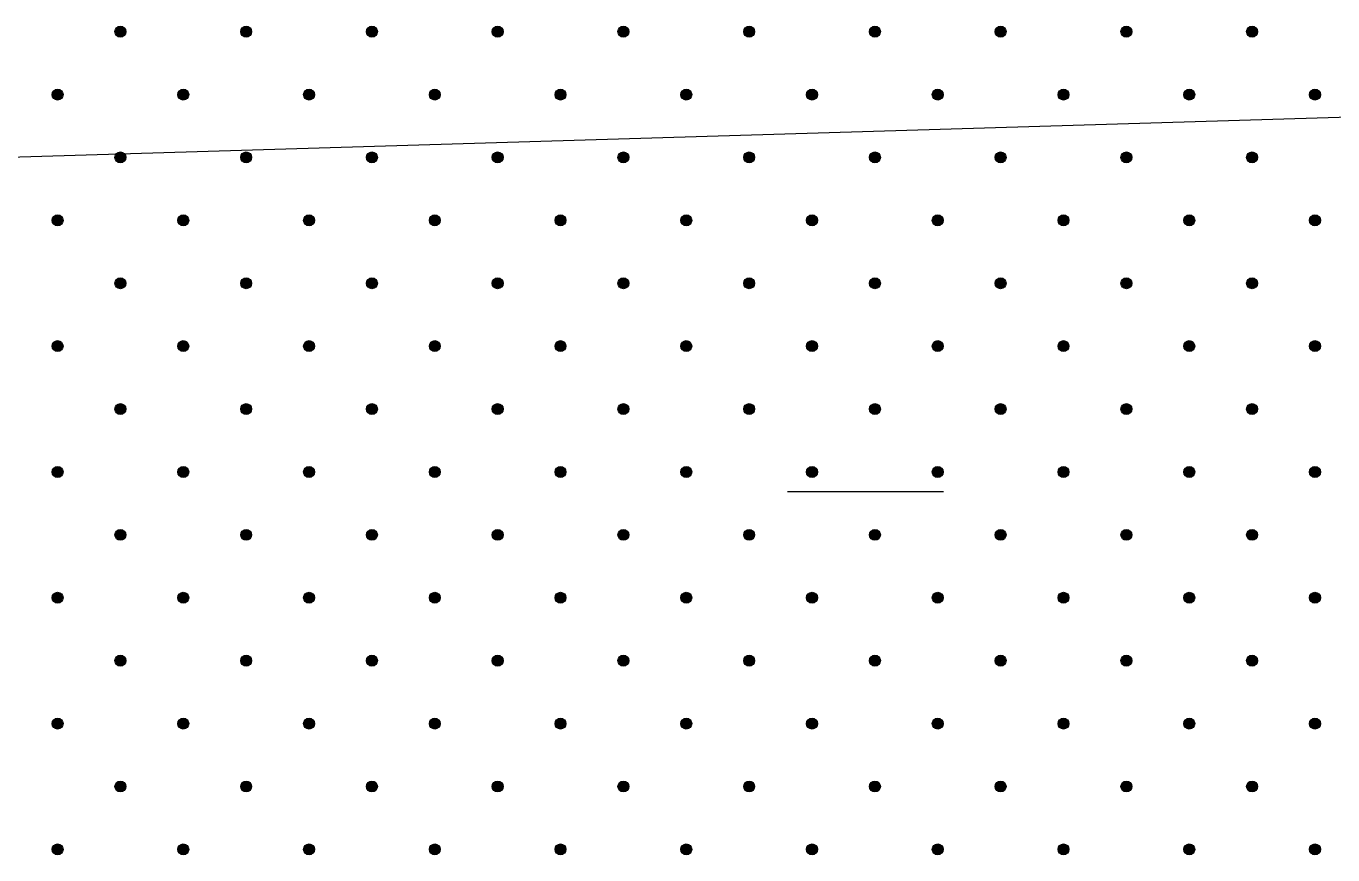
# Model space of a CAD drawing. Extents: x 640121 to 640955, y 6441885 to 6442246.
# Drawn here: x 640415.63 to 640440.76, y 6441944.02 to 6441959.95 of the extents above; entities that cross this region are included whole.
import ezdxf

# ---------------------------------------------------------------- set-up
doc = ezdxf.new("R2010")
doc.units = 0
doc.header["$LTSCALE"] = 1.2
for name, color, linetype, lineweight in [('34', 7, 'Continuous', 25), ('45', 7, 'Continuous', 13), ('47', 7, 'Continuous', 13)]:
    doc.layers.add(name, color=color, linetype=linetype, lineweight=lineweight)

msp = doc.modelspace()

# ---------------------------------------------------------------- hatches: boundary and pattern name
at = {"layer": '45'}
for points in [[(640417.517, 6441959.917, 1), (640417.369, 6441959.768, 1)], [(640419.936, 6441959.917, 1), (640419.787, 6441959.768, 1)], [(640422.354, 6441959.917, 1), (640422.206, 6441959.768, 1)], [(640424.772, 6441959.917, 1), (640424.624, 6441959.768, 1)], [(640427.191, 6441959.917, 1), (640427.042, 6441959.768, 1)], [(640429.609, 6441959.917, 1), (640429.46, 6441959.768, 1)], [(640432.027, 6441959.917, 1), (640431.879, 6441959.768, 1)], [(640434.446, 6441959.917, 1), (640434.297, 6441959.768, 1)], [(640436.864, 6441959.917, 1), (640436.715, 6441959.768, 1)], [(640439.282, 6441959.917, 1), (640439.134, 6441959.768, 1)], [(640416.308, 6441958.707, 1), (640416.16, 6441958.559, 1)], [(640418.727, 6441958.707, 1), (640418.578, 6441958.559, 1)], [(640421.145, 6441958.707, 1), (640420.996, 6441958.559, 1)], [(640423.563, 6441958.707, 1), (640423.415, 6441958.559, 1)], [(640425.981, 6441958.707, 1), (640425.833, 6441958.559, 1)], [(640428.4, 6441958.707, 1), (640428.251, 6441958.559, 1)], [(640430.818, 6441958.707, 1), (640430.67, 6441958.559, 1)], [(640433.236, 6441958.707, 1), (640433.088, 6441958.559, 1)], [(640435.655, 6441958.707, 1), (640435.506, 6441958.559, 1)], [(640438.073, 6441958.707, 1), (640437.925, 6441958.559, 1)], [(640440.491, 6441958.707, 1), (640440.343, 6441958.559, 1)], [(640417.517, 6441957.498, 1), (640417.369, 6441957.35, 1)], [(640419.936, 6441957.498, 1), (640419.787, 6441957.35, 1)], [(640422.354, 6441957.498, 1), (640422.206, 6441957.35, 1)], [(640424.772, 6441957.498, 1), (640424.624, 6441957.35, 1)], [(640427.191, 6441957.498, 1), (640427.042, 6441957.35, 1)], [(640429.609, 6441957.498, 1), (640429.46, 6441957.35, 1)], [(640432.027, 6441957.498, 1), (640431.879, 6441957.35, 1)], [(640434.446, 6441957.498, 1), (640434.297, 6441957.35, 1)], [(640436.864, 6441957.498, 1), (640436.715, 6441957.35, 1)], [(640439.282, 6441957.498, 1), (640439.134, 6441957.35, 1)], [(640416.308, 6441956.289, 1), (640416.16, 6441956.141, 1)], [(640418.727, 6441956.289, 1), (640418.578, 6441956.141, 1)], [(640421.145, 6441956.289, 1), (640420.996, 6441956.141, 1)], [(640423.563, 6441956.289, 1), (640423.415, 6441956.141, 1)], [(640425.981, 6441956.289, 1), (640425.833, 6441956.141, 1)], [(640428.4, 6441956.289, 1), (640428.251, 6441956.141, 1)], [(640430.818, 6441956.289, 1), (640430.67, 6441956.141, 1)], [(640433.236, 6441956.289, 1), (640433.088, 6441956.141, 1)], [(640435.655, 6441956.289, 1), (640435.506, 6441956.141, 1)], [(640438.073, 6441956.289, 1), (640437.925, 6441956.141, 1)], [(640440.491, 6441956.289, 1), (640440.343, 6441956.141, 1)], [(640417.517, 6441955.08, 1), (640417.369, 6441954.931, 1)], [(640419.936, 6441955.08, 1), (640419.787, 6441954.931, 1)], [(640422.354, 6441955.08, 1), (640422.206, 6441954.931, 1)], [(640424.772, 6441955.08, 1), (640424.624, 6441954.931, 1)], [(640427.191, 6441955.08, 1), (640427.042, 6441954.931, 1)], [(640429.609, 6441955.08, 1), (640429.46, 6441954.931, 1)], [(640432.027, 6441955.08, 1), (640431.879, 6441954.931, 1)], [(640434.446, 6441955.08, 1), (640434.297, 6441954.931, 1)], [(640436.864, 6441955.08, 1), (640436.715, 6441954.931, 1)], [(640439.282, 6441955.08, 1), (640439.134, 6441954.931, 1)], [(640416.308, 6441953.871, 1), (640416.16, 6441953.722, 1)], [(640418.727, 6441953.871, 1), (640418.578, 6441953.722, 1)], [(640421.145, 6441953.871, 1), (640420.996, 6441953.722, 1)], [(640423.563, 6441953.871, 1), (640423.415, 6441953.722, 1)], [(640425.981, 6441953.871, 1), (640425.833, 6441953.722, 1)], [(640428.4, 6441953.871, 1), (640428.251, 6441953.722, 1)], [(640430.818, 6441953.871, 1), (640430.67, 6441953.722, 1)], [(640433.236, 6441953.871, 1), (640433.088, 6441953.722, 1)], [(640435.655, 6441953.871, 1), (640435.506, 6441953.722, 1)], [(640438.073, 6441953.871, 1), (640437.925, 6441953.722, 1)], [(640440.491, 6441953.871, 1), (640440.343, 6441953.722, 1)], [(640417.517, 6441952.662, 1), (640417.369, 6441952.513, 1)], [(640419.936, 6441952.662, 1), (640419.787, 6441952.513, 1)], [(640422.354, 6441952.662, 1), (640422.206, 6441952.513, 1)], [(640424.772, 6441952.662, 1), (640424.624, 6441952.513, 1)], [(640427.191, 6441952.662, 1), (640427.042, 6441952.513, 1)], [(640429.609, 6441952.662, 1), (640429.46, 6441952.513, 1)], [(640432.027, 6441952.662, 1), (640431.879, 6441952.513, 1)], [(640434.446, 6441952.662, 1), (640434.297, 6441952.513, 1)], [(640436.864, 6441952.662, 1), (640436.715, 6441952.513, 1)], [(640439.282, 6441952.662, 1), (640439.134, 6441952.513, 1)], [(640416.308, 6441951.452, 1), (640416.16, 6441951.304, 1)], [(640418.727, 6441951.452, 1), (640418.578, 6441951.304, 1)], [(640421.145, 6441951.452, 1), (640420.996, 6441951.304, 1)], [(640423.563, 6441951.452, 1), (640423.415, 6441951.304, 1)], [(640425.981, 6441951.452, 1), (640425.833, 6441951.304, 1)], [(640428.4, 6441951.452, 1), (640428.251, 6441951.304, 1)], [(640430.818, 6441951.452, 1), (640430.67, 6441951.304, 1)], [(640433.236, 6441951.452, 1), (640433.088, 6441951.304, 1)], [(640435.655, 6441951.452, 1), (640435.506, 6441951.304, 1)], [(640438.073, 6441951.452, 1), (640437.925, 6441951.304, 1)], [(640440.491, 6441951.452, 1), (640440.343, 6441951.304, 1)], [(640417.517, 6441950.243, 1), (640417.369, 6441950.095, 1)], [(640419.936, 6441950.243, 1), (640419.787, 6441950.095, 1)], [(640422.354, 6441950.243, 1), (640422.206, 6441950.095, 1)], [(640424.772, 6441950.243, 1), (640424.624, 6441950.095, 1)], [(640427.191, 6441950.243, 1), (640427.042, 6441950.095, 1)], [(640429.609, 6441950.243, 1), (640429.46, 6441950.095, 1)], [(640432.027, 6441950.243, 1), (640431.879, 6441950.095, 1)], [(640434.446, 6441950.243, 1), (640434.297, 6441950.095, 1)], [(640436.864, 6441950.243, 1), (640436.715, 6441950.095, 1)], [(640439.282, 6441950.243, 1), (640439.134, 6441950.095, 1)], [(640416.308, 6441949.034, 1), (640416.16, 6441948.886, 1)], [(640418.727, 6441949.034, 1), (640418.578, 6441948.886, 1)], [(640421.145, 6441949.034, 1), (640420.996, 6441948.886, 1)], [(640423.563, 6441949.034, 1), (640423.415, 6441948.886, 1)], [(640425.981, 6441949.034, 1), (640425.833, 6441948.886, 1)], [(640428.4, 6441949.034, 1), (640428.251, 6441948.886, 1)], [(640430.818, 6441949.034, 1), (640430.67, 6441948.886, 1)], [(640433.236, 6441949.034, 1), (640433.088, 6441948.886, 1)], [(640435.655, 6441949.034, 1), (640435.506, 6441948.886, 1)], [(640438.073, 6441949.034, 1), (640437.925, 6441948.886, 1)], [(640440.491, 6441949.034, 1), (640440.343, 6441948.886, 1)], [(640417.517, 6441947.825, 1), (640417.369, 6441947.677, 1)], [(640419.936, 6441947.825, 1), (640419.787, 6441947.677, 1)], [(640422.354, 6441947.825, 1), (640422.206, 6441947.677, 1)], [(640424.772, 6441947.825, 1), (640424.624, 6441947.677, 1)], [(640427.191, 6441947.825, 1), (640427.042, 6441947.677, 1)], [(640429.609, 6441947.825, 1), (640429.46, 6441947.677, 1)], [(640432.027, 6441947.825, 1), (640431.879, 6441947.677, 1)], [(640434.446, 6441947.825, 1), (640434.297, 6441947.677, 1)], [(640436.864, 6441947.825, 1), (640436.715, 6441947.677, 1)], [(640439.282, 6441947.825, 1), (640439.134, 6441947.677, 1)], [(640416.308, 6441946.616, 1), (640416.16, 6441946.467, 1)], [(640418.727, 6441946.616, 1), (640418.578, 6441946.467, 1)], [(640421.145, 6441946.616, 1), (640420.996, 6441946.467, 1)], [(640423.563, 6441946.616, 1), (640423.415, 6441946.467, 1)], [(640425.981, 6441946.616, 1), (640425.833, 6441946.467, 1)], [(640428.4, 6441946.616, 1), (640428.251, 6441946.467, 1)], [(640430.818, 6441946.616, 1), (640430.67, 6441946.467, 1)], [(640433.236, 6441946.616, 1), (640433.088, 6441946.467, 1)], [(640435.655, 6441946.616, 1), (640435.506, 6441946.467, 1)], [(640438.073, 6441946.616, 1), (640437.925, 6441946.467, 1)], [(640440.491, 6441946.616, 1), (640440.343, 6441946.467, 1)], [(640417.517, 6441945.407, 1), (640417.369, 6441945.258, 1)], [(640419.936, 6441945.407, 1), (640419.787, 6441945.258, 1)], [(640422.354, 6441945.407, 1), (640422.206, 6441945.258, 1)], [(640424.772, 6441945.407, 1), (640424.624, 6441945.258, 1)], [(640427.191, 6441945.407, 1), (640427.042, 6441945.258, 1)], [(640429.609, 6441945.407, 1), (640429.46, 6441945.258, 1)], [(640432.027, 6441945.407, 1), (640431.879, 6441945.258, 1)], [(640434.446, 6441945.407, 1), (640434.297, 6441945.258, 1)], [(640436.864, 6441945.407, 1), (640436.715, 6441945.258, 1)], [(640439.282, 6441945.407, 1), (640439.134, 6441945.258, 1)], [(640416.308, 6441944.198, 1), (640416.16, 6441944.049, 1)], [(640418.727, 6441944.198, 1), (640418.578, 6441944.049, 1)], [(640421.145, 6441944.198, 1), (640420.996, 6441944.049, 1)], [(640423.563, 6441944.198, 1), (640423.415, 6441944.049, 1)], [(640425.981, 6441944.198, 1), (640425.833, 6441944.049, 1)], [(640428.4, 6441944.198, 1), (640428.251, 6441944.049, 1)], [(640430.818, 6441944.198, 1), (640430.67, 6441944.049, 1)], [(640433.236, 6441944.198, 1), (640433.088, 6441944.049, 1)], [(640435.655, 6441944.198, 1), (640435.506, 6441944.049, 1)], [(640438.073, 6441944.198, 1), (640437.925, 6441944.049, 1)], [(640440.491, 6441944.198, 1), (640440.343, 6441944.049, 1)]]:
    msp.add_hatch(color=256, dxfattribs=at).paths.add_polyline_path(points)

# ---------------------------------------------------------------- linework, layer by layer
at = {"layer": '34', "lineweight": 13}
msp.add_lwpolyline([(640160.01, 6441951.16), (640175.15, 6441951.4), (640211.9, 6441953.4), (640235.85, 6441954.52), (640281.21, 6441954.51), (640334.24, 6441954.41), (640399.04, 6441956.94), (640444.67, 6441958.31), (640465.01, 6441958.56)], dxfattribs=at)
at = {"layer": '45'}
for centre in [(640417.443, 6441959.842), (640419.861, 6441959.842), (640422.28, 6441959.842), (640424.698, 6441959.842), (640427.116, 6441959.842), (640429.535, 6441959.842), (640431.953, 6441959.842), (640434.371, 6441959.842), (640436.79, 6441959.842), (640439.208, 6441959.842), (640416.234, 6441958.633), (640418.652, 6441958.633), (640421.071, 6441958.633), (640423.489, 6441958.633), (640425.907, 6441958.633), (640428.326, 6441958.633), (640430.744, 6441958.633), (640433.162, 6441958.633), (640435.58, 6441958.633), (640437.999, 6441958.633), (640440.417, 6441958.633), (640417.443, 6441957.424), (640419.861, 6441957.424), (640422.28, 6441957.424), (640424.698, 6441957.424), (640427.116, 6441957.424), (640429.535, 6441957.424), (640431.953, 6441957.424), (640434.371, 6441957.424), (640436.79, 6441957.424), (640439.208, 6441957.424), (640416.234, 6441956.215), (640418.652, 6441956.215), (640421.071, 6441956.215), (640423.489, 6441956.215), (640425.907, 6441956.215), (640428.326, 6441956.215), (640430.744, 6441956.215), (640433.162, 6441956.215), (640435.58, 6441956.215), (640437.999, 6441956.215), (640440.417, 6441956.215), (640417.443, 6441955.006), (640419.861, 6441955.006), (640422.28, 6441955.006), (640424.698, 6441955.006), (640427.116, 6441955.006), (640429.535, 6441955.006), (640431.953, 6441955.006), (640434.371, 6441955.006), (640436.79, 6441955.006), (640439.208, 6441955.006), (640416.234, 6441953.797), (640418.652, 6441953.797), (640421.071, 6441953.797), (640423.489, 6441953.797), (640425.907, 6441953.797), (640428.326, 6441953.797), (640430.744, 6441953.797), (640433.162, 6441953.797), (640435.58, 6441953.797), (640437.999, 6441953.797), (640440.417, 6441953.797), (640417.443, 6441952.587), (640419.861, 6441952.587), (640422.28, 6441952.587), (640424.698, 6441952.587), (640427.116, 6441952.587), (640429.535, 6441952.587), (640431.953, 6441952.587), (640434.371, 6441952.587), (640436.79, 6441952.587), (640439.208, 6441952.587), (640416.234, 6441951.378), (640418.652, 6441951.378), (640421.071, 6441951.378), (640423.489, 6441951.378), (640425.907, 6441951.378), (640428.326, 6441951.378), (640430.744, 6441951.378), (640433.162, 6441951.378), (640435.58, 6441951.378), (640437.999, 6441951.378), (640440.417, 6441951.378), (640417.443, 6441950.169), (640419.861, 6441950.169), (640422.28, 6441950.169), (640424.698, 6441950.169), (640427.116, 6441950.169), (640429.535, 6441950.169), (640431.953, 6441950.169), (640434.371, 6441950.169), (640436.79, 6441950.169), (640439.208, 6441950.169), (640416.234, 6441948.96), (640418.652, 6441948.96), (640421.071, 6441948.96), (640423.489, 6441948.96), (640425.907, 6441948.96), (640428.326, 6441948.96), (640430.744, 6441948.96), (640433.162, 6441948.96), (640435.58, 6441948.96), (640437.999, 6441948.96), (640440.417, 6441948.96), (640417.443, 6441947.751), (640419.861, 6441947.751), (640422.28, 6441947.751), (640424.698, 6441947.751), (640427.116, 6441947.751), (640429.535, 6441947.751), (640431.953, 6441947.751), (640434.371, 6441947.751), (640436.79, 6441947.751), (640439.208, 6441947.751), (640416.234, 6441946.542), (640418.652, 6441946.542), (640421.071, 6441946.542), (640423.489, 6441946.542), (640425.907, 6441946.542), (640428.326, 6441946.542), (640430.744, 6441946.542), (640433.162, 6441946.542), (640435.58, 6441946.542), (640437.999, 6441946.542), (640440.417, 6441946.542), (640417.443, 6441945.332), (640419.861, 6441945.332), (640422.28, 6441945.332), (640424.698, 6441945.332), (640427.116, 6441945.332), (640429.535, 6441945.332), (640431.953, 6441945.332), (640434.371, 6441945.332), (640436.79, 6441945.332), (640439.208, 6441945.332), (640416.234, 6441944.123), (640418.652, 6441944.123), (640421.071, 6441944.123), (640423.489, 6441944.123), (640425.907, 6441944.123), (640428.326, 6441944.123), (640430.744, 6441944.123), (640433.162, 6441944.123), (640435.58, 6441944.123), (640437.999, 6441944.123), (640440.417, 6441944.123)]:
    msp.add_circle(centre, 0.105, dxfattribs=at)
at = {"layer": '47'}
msp.add_line((640430.27, 6441951), (640433.27, 6441951), dxfattribs=at)

doc.saveas('drawing.dxf')
